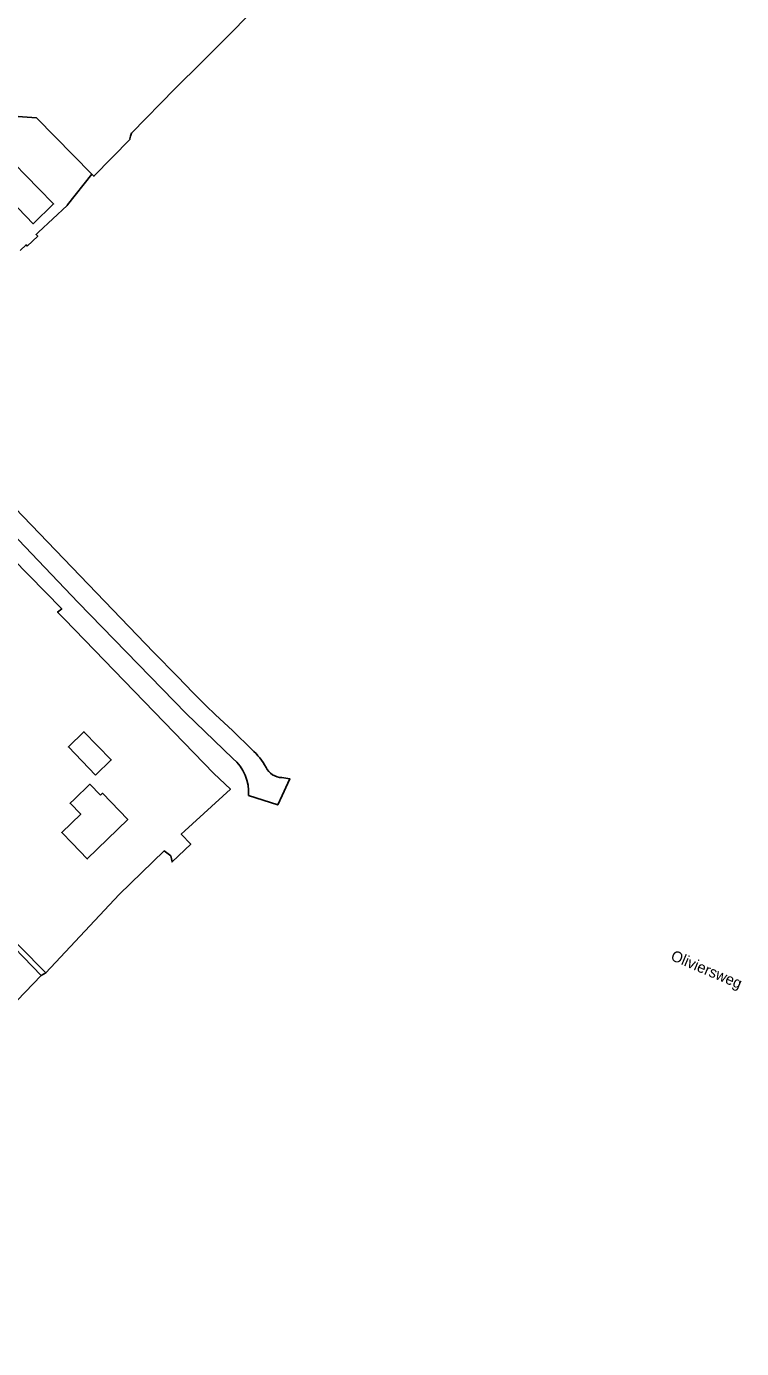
# Model space of a CAD drawing. Extents: x 136000 to 141000, y 400494 to 402006.
# Drawn here: x 140714.6 to 140878.7, y 400692.7 to 400996.3 of the extents above; entities that cross this region are included whole.
import ezdxf

# ---------------------------------------------------------------- set-up
doc = ezdxf.new("R2010")
doc.units = 0
for name, color, linetype in [('gg-anno-openbare ruimte label', 7, 'Continuous'), ('gg-knt-bronhoudergrens', 7, 'Continuous'), ('gt-grn-groengrens', 7, 'Continuous'), ('gx-grn-maaiveld', 7, 'Continuous')]:
    doc.layers.add(name, color=color, linetype=linetype)

msp = doc.modelspace()

# ---------------------------------------------------------------- linework, layer by layer
at = {"layer": 'gg-knt-bronhoudergrens'}
for points in [[(140647.64, 401030.36), (140704.99, 400972.75), (140709.49, 400975.79), (140716.9, 400975.26), (140729.61, 400962.32)], [(140729.61, 400962.32), (140730.05, 400961.87), (140738.36, 400970.39), (140738.34, 400970.42), (140738.43, 400971.07), (140738.7, 400971.76), (140748.69, 400981.98), (140754.82, 400988.02), (140756.68, 400989.88), (140759.79, 400993), (140762.48, 400995.7), (140769.69, 401003.32)]]:
    msp.add_lwpolyline(points, dxfattribs=at)
at = {"layer": 'gt-grn-groengrens'}
msp.add_lwpolyline([(140713.14, 400944.82), (140714.48, 400946.15), (140714.75, 400945.79)], dxfattribs=at)
at = {"layer": 'gx-grn-maaiveld'}
for p, q in [((140557.82, 400943.19), (140717.99, 400778.34)), ((140717.99, 400778.34), (140719.04, 400778.96))]:
    msp.add_line(p, q, dxfattribs=at)
for points in [[(140704.57, 400962.83), (140709.28, 400957.98), (140709.64, 400958.33), (140711.57, 400956.34), (140711.21, 400955.99), (140712.64, 400954.52), (140716.14, 400950.94), (140720.8, 400955.5), (140717.31, 400959.08), (140709.02, 400967.62)], [(140714.75, 400945.79), (140717.18, 400948.1), (140716.78, 400948.5), (140717.31, 400949.06), (140723.92, 400955.18), (140723.99, 400955.31), (140729.61, 400962.32)], [(140766.33, 400830.22), (140761.96, 400834.57), (140757.94, 400838.32), (140755.87, 400840.25), (140752.81, 400843.36), (140749.3, 400846.92), (140743.73, 400852.56), (140693.2, 400905.15), (140681.64, 400917.04)], [(140719.04, 400778.96), (140694.82, 400803.38), (140668.15, 400830.89), (140665.14, 400834.3), (140660.56, 400838.43), (140633.89, 400866.69), (140631.18, 400869.35), (140614.54, 400886.72), (140645.01, 400916.22), (140645.2, 400916.41)], [(140676.46, 400916.15), (140687.27, 400904.88), (140704.99, 400886.39), (140726.46, 400864.01), (140751.21, 400838.54), (140761.97, 400828.19)], [(140719.04, 400778.96), (140735.9, 400796.99), (140746.21, 400806.95), (140747.73, 400805.82), (140748.03, 400804.43), (140752.28, 400808.52), (140750.11, 400810.78), (140750.95, 400811.55), (140761.42, 400821.16), (140757.58, 400824.72), (140723.28, 400860.2), (140722.63, 400860.87), (140721.74, 400861.78), (140722.69, 400862.54), (140703.81, 400881.75), (140702.93, 400880.94), (140699.95, 400883.95), (140683.29, 400901.27), (140681.21, 400903.55), (140681.92, 400904.13), (140675.38, 400910.83)], [(140730.45, 400824.38), (140724.2, 400830.84), (140727.79, 400834.31), (140734.04, 400827.85), (140730.45, 400824.38)], [(140765.53, 400819.66), (140772.28, 400817.53), (140772.74, 400818.53), (140772.83, 400818.72), (140775.06, 400823.51), (140773.23, 400823.78)], [(140731.55, 400819.74), (140732.02, 400820.19), (140737.84, 400814.16), (140728.52, 400805.13), (140725.04, 400808.73), (140722.69, 400811.17), (140727.04, 400815.37), (140724.61, 400817.89), (140725.53, 400818.8), (140729.14, 400822.26), (140731.55, 400819.74)], [(140717.99, 400778.34), (140699.42, 400759.16), (140685.16, 400745.46), (140681.19, 400741.52), (140673.09, 400734.5), (140667.77, 400729.54), (140657.4, 400718.91), (140649.55, 400711.23), (140641.47, 400703.07), (140631.79, 400693.93), (140630.85, 400693.04), (140630.68, 400692.71)]]:
    msp.add_lwpolyline(points, dxfattribs=at)
for centre, radius, start, end in [((140757.28, 400819.69), 13.88, 27.6125, 49.3378), ((140755.61, 400820.53), 9.96, 355.0048, 50.2864), ((140773.43, 400828.12), 4.34, 207.3522, 267.3283)]:
    msp.add_arc(centre, radius, start, end, dxfattribs=at)

# ---------------------------------------------------------------- texts
at = {"layer": 'gg-anno-openbare ruimte label'}
msp.add_text('Oliviersweg', height=2.5, rotation=337, dxfattribs=at).set_placement((140862.29, 400781.98))

doc.saveas('drawing.dxf')
